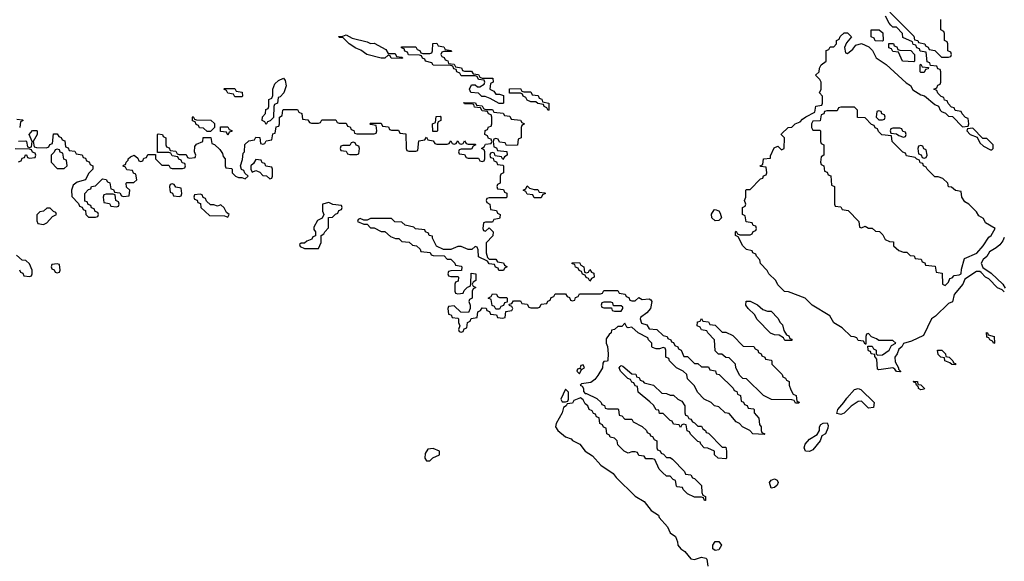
# Model space of a CAD drawing. Header units: inches. Extents: x 2710684 to 2828758, y 857022 to 965663.
# Tile 301 of 316: x 2778514 to 2784170, y 904358 to 907469. Entities that reach past the tile are written whole.
import ezdxf

# ---------------------------------------------------------------- set-up
doc = ezdxf.new("R2010")
doc.units = ezdxf.units.IN
doc.header["$MEASUREMENT"] = 0
doc.layers.add('C7970', color=7, linetype='Continuous')
doc.layers.add('C7980', color=7, linetype='Continuous')

msp = doc.modelspace()

# ---------------------------------------------------------------- linework, layer by layer
at = {"layer": 'C7970', "color": 4, "elevation": 12}
for points in [[(2780000, 907022.7), (2779998, 907022), (2779994, 906990), (2779978, 906982), (2779974, 906970), (2779972.7, 906907.3), (2779952.7, 906887.3), (2779938, 906882), (2779930, 906866), (2779922, 906882), (2779906, 906890), (2779908.4, 906911.6), (2779926, 906930), (2779927.3, 906952.7), (2779942, 906958), (2779946, 906970), (2779946, 907010), (2779962, 907018), (2779967.3, 907032.7), (2779968, 907070), (2779980.2, 907099.8), (2780000, 907119.6)], [(2778498, 906898), (2778530, 906894), (2778534, 906890), (2778518, 906882), (2778514, 906850)], [(2778508, 906772), (2778550, 906774), (2778554, 906770), (2778558, 906738), (2778570, 906734), (2778582, 906738), (2778586, 906770), (2778568, 906810), (2778588.4, 906831.6), (2778610, 906832), (2778614, 906830), (2778614, 906810), (2778592, 906770), (2778598, 906738), (2778610, 906734), (2778667.3, 906732.7), (2778682, 906738), (2778688, 906752), (2778702, 906758), (2778707.3, 906812.7), (2778730, 906814), (2778738, 906798), (2778752.7, 906792.7), (2778758, 906778), (2778772.7, 906772.7), (2778778, 906738), (2778792.7, 906732.7), (2778798, 906718), (2778830, 906714), (2778838, 906698), (2778872.7, 906692.7), (2778878, 906678), (2778892.7, 906672.7), (2778898, 906658), (2778912.7, 906652.7), (2778918, 906638), (2778934, 906630), (2778934, 906610), (2778910, 906586), (2778891.3, 906548.7), (2778843.6, 906536.4), (2778822, 906518), (2778812, 906490), (2778812.7, 906452.7), (2778852.7, 906412.7), (2778858, 906398), (2778872.7, 906392.7), (2778878, 906378), (2778892.7, 906372.7), (2778894, 906350), (2778910, 906334), (2778950, 906334), (2778962, 906338), (2778966, 906350), (2778962, 906362), (2778947.3, 906367.3), (2778942, 906382), (2778927.3, 906387.3), (2778922, 906402), (2778907.3, 906407.3), (2778902, 906422), (2778887.3, 906427.3), (2778888, 906470), (2778910, 906494), (2778922, 906498), (2778926, 906510), (2778950, 906514), (2778990, 906554), (2779011.6, 906551.6), (2779018, 906538), (2779032.7, 906532.7), (2779038, 906498), (2779052.7, 906492.7), (2779058, 906478), (2779090, 906474), (2779098, 906458), (2779110, 906454), (2779142, 906458), (2779146, 906490), (2779127.3, 906507.3), (2779126, 906530), (2779130, 906534), (2779170, 906534), (2779186, 906550), (2779182, 906582), (2779168, 906588), (2779162, 906602), (2779130, 906606), (2779122, 906622), (2779108, 906628), (2779110, 906634), (2779122, 906638), (2779126, 906650), (2779138, 906662), (2779138, 906670), (2779150, 906682), (2779171.6, 906691.6), (2779192.7, 906672.7), (2779198, 906658), (2779210, 906654), (2779222, 906658), (2779227.3, 906672.7), (2779242, 906678), (2779250, 906694), (2779294, 906694), (2779294, 906670), (2779330, 906634), (2779370, 906634), (2779378, 906618), (2779390, 906614), (2779450, 906614), (2779462, 906618), (2779466, 906630), (2779462, 906642), (2779447.3, 906647.3), (2779442, 906662), (2779427.3, 906667.3), (2779422, 906682), (2779390, 906686), (2779382, 906702), (2779370, 906706), (2779306, 906706), (2779306, 906810), (2779310, 906814), (2779334, 906810), (2779338, 906798), (2779354, 906790), (2779354, 906750), (2779358, 906738), (2779372.7, 906732.7), (2779378, 906718), (2779410, 906714), (2779418, 906698), (2779430, 906694), (2779470, 906694), (2779478, 906678), (2779490, 906674), (2779522, 906678), (2779526, 906690), (2779518, 906710), (2779520.4, 906739.6), (2779530, 906754), (2779566, 906770), (2779567.3, 906792.7), (2779612.7, 906792.7), (2779618, 906758), (2779632.7, 906752.7), (2779663.6, 906723.6), (2779679.6, 906699.6), (2779683.6, 906683.6), (2779694, 906670), (2779694, 906630), (2779698, 906618), (2779730, 906614), (2779734, 906610), (2779734, 906590), (2779754, 906570), (2779770, 906562), (2779790, 906562), (2779810, 906554), (2779826, 906570), (2779807.3, 906587.3), (2779802, 906602), (2779788, 906608), (2779782, 906630), (2779794.6, 906665.4), (2779798, 906702), (2779806, 906710), (2779807.3, 906752.7), (2779830, 906774), (2779862, 906778), (2779870, 906794), (2779892.7, 906792.7), (2779898, 906758), (2779910, 906754), (2779922, 906758), (2779930, 906774), (2779962, 906778), (2779967.3, 906812.7), (2779982, 906818), (2779987.3, 906852.7), (2780000, 906857.3)], [(2778507.3, 906652.7), (2778522, 906658), (2778527.3, 906672.7), (2778542, 906678), (2778547.3, 906692.7), (2778552.7, 906692.7), (2778558, 906678), (2778570, 906674), (2778602, 906678), (2778606, 906690), (2778602, 906702), (2778587.3, 906707.3), (2778582, 906722), (2778570, 906726), (2778487.3, 906727.3)], [(2778512.7, 906032.7), (2778518, 906018), (2778532.7, 906012.7), (2778538, 905998), (2778570, 905994), (2778582, 905998), (2778586, 906010), (2778586, 906030), (2778570, 906066), (2778550, 906086), (2778527.3, 906087.3), (2778496.4, 906116.4)]]:
    msp.add_lwpolyline(points, dxfattribs=at)
for points in [[(2779750, 907026), (2779742, 907042), (2779710, 907046), (2779702, 907062), (2779686, 907070), (2779690, 907074), (2779750, 907074), (2779758, 907058), (2779792.7, 907052.7), (2779794, 907030), (2779790, 907026)], [(2779590, 906826), (2779570, 906846), (2779547.3, 906847.3), (2779542, 906862), (2779527.3, 906867.3), (2779522, 906882), (2779507.3, 906887.3), (2779506, 906910), (2779510, 906912), (2779518, 906898), (2779530, 906894), (2779612, 906892), (2779632.7, 906872.7), (2779634, 906850), (2779610, 906826)], [(2779710, 906806), (2779702, 906822), (2779667.3, 906827.3), (2779667.3, 906852.7), (2779710, 906854), (2779718, 906838), (2779732.7, 906832.7), (2779732.7, 906827.3), (2779718, 906822)], [(2778730, 906726), (2778718, 906722), (2778712.7, 906707.3), (2778694, 906690), (2778694, 906650), (2778730, 906614), (2778770, 906614), (2778786, 906630), (2778782, 906662), (2778768.4, 906668.4), (2778762, 906702), (2778747.3, 906707.3), (2778742, 906722)], [(2779870, 906666), (2779858, 906642), (2779842, 906630), (2779842, 906610), (2779850, 906594), (2779870, 906602), (2779879.6, 906599.6), (2779892.7, 906592.7), (2779910, 906574), (2779932.7, 906572.7), (2779950, 906554), (2779962, 906558), (2779966, 906570), (2779966, 906610), (2779962, 906622), (2779927.3, 906627.3), (2779922, 906642), (2779907.3, 906647.3), (2779902, 906662)], [(2779390, 906526), (2779378, 906522), (2779374, 906510), (2779378, 906478), (2779392.7, 906472.7), (2779398, 906458), (2779430, 906454), (2779442, 906458), (2779446, 906470), (2779442, 906502), (2779410, 906506), (2779402, 906522)], [(2779050, 906466), (2779010, 906466), (2778998, 906462), (2778994, 906450), (2778998, 906418), (2779030, 906414), (2779038, 906398), (2779070, 906394), (2779082, 906398), (2779086, 906410), (2779082, 906422), (2779066, 906430), (2779062, 906462)], [(2779550, 906466), (2779518, 906462), (2779514, 906450), (2779518, 906438), (2779532.7, 906432.7), (2779538, 906418), (2779552.7, 906412.7), (2779554, 906390), (2779603.6, 906343.6), (2779690, 906342), (2779710, 906334), (2779718, 906350), (2779702, 906362), (2779688.4, 906388.4), (2779670, 906406), (2779650, 906398), (2779630, 906406), (2779610, 906406), (2779587.3, 906427.3), (2779582, 906442), (2779567.3, 906447.3), (2779562, 906462)], [(2778690, 906386), (2778670, 906386), (2778651.6, 906368.4), (2778630, 906366), (2778612.7, 906347.3), (2778612.7, 906312.7), (2778618, 906298), (2778650, 906292), (2778670, 906302), (2778702, 906338), (2778726, 906350), (2778722, 906362), (2778707.3, 906367.3)], [(2778730, 906066), (2778698, 906062), (2778694, 906050), (2778698, 906038), (2778712.7, 906032.7), (2778718, 906018), (2778730, 906014), (2778742, 906018), (2778746, 906030), (2778742, 906062)]]:
    msp.add_lwpolyline(points, close=True, dxfattribs=at)
at = {"layer": 'C7980', "color": 4, "elevation": 12}
for points in [[(2783511.6, 907511.6), (2783650, 907374), (2783654, 907354), (2783674, 907350), (2783678, 907338), (2783714, 907330), (2783718, 907318), (2783732, 907312), (2783738, 907298), (2783771.6, 907291.6), (2783810, 907254), (2783850, 907254), (2783862, 907258), (2783866, 907270), (2783862, 907282), (2783846, 907290), (2783846, 907330), (2783842, 907342), (2783826, 907350), (2783826, 907390), (2783822, 907402), (2783806, 907410), (2783806, 907470)], [(2784170, 905906), (2784158, 905918), (2784130, 905928), (2784080.4, 905980.4), (2784062, 905990), (2784037.2, 906017.2), (2784030, 906022), (2784010, 906022.7), (2783942.5, 905977.5), (2783930.8, 905950), (2783882.8, 905890), (2783872.7, 905847.3), (2783850, 905839), (2783774.6, 905765.4), (2783751, 905750), (2783706, 905654), (2783637.6, 905622.4), (2783591.3, 905608.7), (2783582, 905590), (2783563.5, 905576.5), (2783554.8, 905550), (2783540.7, 905530), (2783543.5, 905503.5), (2783562, 905470), (2783562, 905462), (2783574, 905450), (2783574, 905446), (2783570, 905446), (2783550, 905448.7), (2783542, 905462), (2783528.9, 905468.9), (2783450, 905458), (2783442, 905462), (2783438, 905518), (2783426, 905534), (2783426, 905546), (2783406, 905550), (2783402, 905562), (2783390, 905566), (2783387.3, 905572.7), (2783386, 905594), (2783410, 905594), (2783418, 905578), (2783434, 905570), (2783434, 905550), (2783442, 905542), (2783470, 905544.7), (2783508, 905570), (2783522, 905598), (2783546, 905610), (2783530, 905626), (2783450, 905626), (2783436.4, 905636.4), (2783407.3, 905647.3), (2783390, 905666), (2783378, 905662), (2783374, 905650), (2783374, 905606), (2783370, 905606), (2783362, 905622), (2783330, 905626), (2783322, 905642), (2783308, 905648), (2783290, 905648.7), (2783239, 905699), (2783190, 905728), (2783168.4, 905768.4), (2783066, 905830), (2783026, 905870), (2782930, 905906), (2782907.3, 905907.3), (2782870, 905946), (2782858, 905970), (2782818, 906010), (2782808.4, 906028.4), (2782768.9, 906068.9), (2782766, 906090), (2782746, 906110), (2782742, 906122), (2782726, 906130), (2782722, 906142), (2782690, 906148), (2782668, 906170), (2782642, 906222), (2782626, 906230), (2782626, 906250), (2782630, 906254), (2782638, 906238), (2782650, 906234), (2782710, 906234), (2782722, 906238), (2782727.3, 906252.7), (2782742, 906258), (2782746, 906270), (2782742, 906282), (2782727.3, 906287.3), (2782722, 906302), (2782687.3, 906307.3), (2782682, 906342), (2782666, 906350), (2782666, 906390), (2782682, 906398), (2782686, 906410), (2782678, 906430), (2782686, 906450), (2782686, 906490), (2782690, 906494), (2782710, 906494), (2782770, 906554), (2782782, 906558), (2782787.3, 906572.7), (2782802, 906578), (2782806, 906590), (2782802, 906622), (2782770, 906626), (2782768, 906630), (2782782, 906638), (2782786, 906670), (2782826, 906674), (2782826, 906686), (2782848, 906732), (2782870, 906742), (2782890, 906722), (2782906, 906730), (2782908, 906790), (2782888.7, 906810), (2782890, 906814), (2782928, 906850), (2782950, 906852), (2782968, 906870), (2782997.2, 906882.8), (2783010, 906898), (2783030, 906911.3), (2783082, 906938), (2783087.3, 906972.7), (2783122, 906978), (2783126, 906990), (2783126, 907030), (2783108, 907048), (2783118, 907070), (2783118, 907110), (2783110, 907126), (2783086, 907150), (2783106, 907170), (2783108, 907190), (2783118, 907210), (2783146, 907230), (2783147.3, 907292.7), (2783162, 907298), (2783170, 907314), (2783190, 907314), (2783206, 907330), (2783206, 907350), (2783222, 907358), (2783227.3, 907372.7), (2783250, 907394), (2783270, 907394), (2783292, 907370), (2783263.6, 907336.4), (2783252, 907310), (2783258, 907278), (2783270, 907274), (2783300.4, 907299.6), (2783318, 907322), (2783350, 907332), (2783392.7, 907312.7), (2783412.7, 907292.7), (2783434, 907250), (2783491.3, 907211.3), (2783605.4, 907105.4), (2783631.1, 907091.1), (2783645.4, 907065.4), (2783690, 907038), (2783711.3, 907031.3), (2783770, 906982), (2783792.7, 906972.7), (2783802, 906950), (2783810, 906942), (2783832.7, 906932.7), (2783850, 906914), (2783872.7, 906912.7), (2783930, 906854), (2783962, 906858), (2783966, 906870), (2783962, 906902), (2783947.3, 906907.3), (2783927.3, 906927.3), (2783922, 906942), (2783887.3, 906947.3), (2783882, 906962), (2783867.3, 906967.3), (2783847.3, 906987.3), (2783842, 907002), (2783827.3, 907007.3), (2783822, 907022), (2783807.3, 907027.3), (2783787.3, 907047.3), (2783782, 907062), (2783766, 907070), (2783782, 907078), (2783787.3, 907092.7), (2783802, 907098), (2783806, 907110), (2783806, 907170), (2783802, 907182), (2783787.3, 907187.3), (2783782, 907202), (2783746, 907206), (2783742, 907222), (2783727.3, 907227.3), (2783722, 907282), (2783687.3, 907287.3), (2783682, 907302), (2783667.3, 907307.3), (2783662, 907322), (2783647.3, 907327.3), (2783642, 907342), (2783587.3, 907367.3), (2783586, 907390), (2783550, 907426), (2783530, 907426), (2783518, 907438), (2783508.4, 907448.4), (2783488.4, 907488.4)], [(2780000, 907119.6), (2780000.2, 907119.8), (2780030, 907134), (2780039.6, 907119.6), (2780044.7, 907090), (2780031.6, 907048.4), (2780010, 907026), (2780000, 907022.7)], [(2780000, 906857.3), (2780002, 906858), (2780006, 906870), (2780006, 906910), (2780022, 906918), (2780026, 906950), (2780030, 906954), (2780110, 906954), (2780118, 906938), (2780134, 906930), (2780138, 906898), (2780170, 906894), (2780178, 906878), (2780190, 906874), (2780230, 906874), (2780242, 906878), (2780250, 906894), (2780330, 906894), (2780338, 906878), (2780350, 906874), (2780390, 906874), (2780398, 906858), (2780412.7, 906852.7), (2780418, 906838), (2780432.7, 906832.7), (2780438, 906818), (2780450, 906814), (2780550, 906814), (2780562, 906818), (2780566, 906830), (2780562, 906862), (2780530, 906866), (2780526, 906870), (2780530, 906874), (2780590, 906874), (2780598, 906858), (2780632.7, 906852.7), (2780638, 906838), (2780650, 906834), (2780690, 906834), (2780698, 906818), (2780732.7, 906812.7), (2780734, 906730), (2780738, 906718), (2780750, 906714), (2780790, 906714), (2780802, 906718), (2780807.3, 906772.7), (2780842, 906778), (2780850, 906794), (2780858, 906778), (2780890, 906774), (2780898, 906758), (2780910, 906754), (2780970, 906754), (2780982, 906758), (2780990, 906774), (2780998, 906758), (2781010, 906754), (2781022, 906758), (2781030, 906774), (2781038, 906758), (2781050, 906754), (2781062, 906758), (2781070, 906774), (2781078, 906758), (2781090, 906754), (2781130, 906754), (2781134, 906750), (2781118, 906742), (2781110, 906726), (2781050, 906726), (2781038, 906722), (2781034, 906710), (2781038, 906698), (2781070, 906694), (2781078, 906678), (2781090, 906674), (2781150, 906674), (2781158, 906658), (2781170, 906654), (2781182, 906658), (2781186, 906670), (2781186, 906710), (2781182, 906722), (2781166, 906730), (2781182, 906738), (2781190, 906754), (2781222, 906758), (2781226, 906770), (2781222, 906782), (2781207.3, 906787.3), (2781202, 906802), (2781186, 906810), (2781187.3, 906832.7), (2781202, 906838), (2781207.3, 906852.7), (2781222, 906858), (2781226, 906870), (2781226, 906910), (2781222, 906922), (2781207.3, 906927.3), (2781202, 906942), (2781170, 906946), (2781162, 906962), (2781127.3, 906967.3), (2781122, 906982), (2781110, 906986), (2781070, 906986), (2781066, 906994), (2781131.6, 906991.6), (2781138, 906978), (2781170, 906974), (2781178, 906958), (2781190, 906954), (2781230, 906954), (2781238, 906938), (2781291.6, 906931.6), (2781298, 906918), (2781330, 906914), (2781338, 906898), (2781391.6, 906891.6), (2781398, 906878), (2781414, 906870), (2781398, 906862), (2781394, 906850), (2781394, 906790), (2781378, 906782), (2781372.7, 906747.3), (2781310, 906746), (2781302, 906762), (2781270, 906766), (2781262, 906782), (2781250, 906786), (2781238, 906782), (2781234, 906770), (2781238, 906738), (2781252.7, 906732.7), (2781258, 906718), (2781312.7, 906712.7), (2781314, 906690), (2781298, 906682), (2781290, 906666), (2781282, 906682), (2781246, 906686), (2781242, 906702), (2781230, 906706), (2781218, 906702), (2781214, 906690), (2781218, 906678), (2781234, 906674), (2781238, 906658), (2781252.7, 906652.7), (2781258, 906638), (2781290, 906634), (2781294, 906630), (2781294, 906590), (2781278, 906582), (2781274, 906570), (2781274, 906530), (2781258, 906522), (2781254, 906510), (2781258, 906498), (2781292.7, 906492.7), (2781298, 906478), (2781312.7, 906472.7), (2781312.7, 906452.7), (2781310, 906446), (2781210, 906446), (2781198, 906442), (2781194, 906430), (2781198, 906418), (2781214, 906410), (2781218, 906378), (2781252.7, 906372.7), (2781258, 906358), (2781274, 906350), (2781272.7, 906332.7), (2781270, 906326), (2781238, 906322), (2781230, 906306), (2781190, 906306), (2781178, 906302), (2781174, 906270), (2781178, 906258), (2781190, 906254), (2781210, 906274), (2781234, 906250), (2781232.7, 906227.3), (2781192.7, 906187.3), (2781194, 906130), (2781202, 906102), (2781210, 906094), (2781250, 906094), (2781258, 906078), (2781292.7, 906072.7), (2781298, 906058), (2781314, 906050), (2781298, 906042), (2781292.7, 906027.3), (2781267.3, 906027.3), (2781262, 906042), (2781247.3, 906047.3), (2781242, 906062), (2781210, 906066), (2781202, 906082), (2781150, 906106), (2781147.3, 906147.3), (2781142, 906162), (2781130, 906166), (2781111.6, 906148.4), (2781090, 906148), (2781050, 906166), (2781030, 906166), (2780990, 906148), (2780948, 906148), (2780908.7, 906168.7), (2780886, 906214), (2780886, 906226), (2780866, 906230), (2780862, 906242), (2780846, 906250), (2780842, 906262), (2780788.4, 906268.4), (2780778, 906278), (2780728.4, 906288.4), (2780710, 906306), (2780668.4, 906308.4), (2780650, 906326), (2780530, 906326), (2780510, 906318), (2780490, 906318), (2780470, 906326), (2780458, 906322), (2780454, 906310), (2780490, 906294), (2780510, 906294), (2780530, 906274), (2780550, 906274), (2780590, 906252), (2780611.6, 906251.6), (2780643.6, 906223.6), (2780672.7, 906212.7), (2780691.6, 906211.6), (2780710, 906194), (2780751.6, 906191.6), (2780770, 906174), (2780794, 906170), (2780814, 906150), (2780818, 906138), (2780871.6, 906131.6), (2780878, 906118), (2780890, 906114), (2780951.6, 906111.6), (2780970, 906094), (2780990, 906094), (2781014, 906070), (2781018, 906058), (2781050, 906054), (2781054, 906050), (2781052.7, 906027.3), (2780990, 906026), (2780978, 906022), (2780974, 906010), (2780978, 905998), (2780990, 905994), (2781030, 905994), (2781034, 905990), (2781032.7, 905967.3), (2781018, 905962), (2781014, 905950), (2781014, 905910), (2781018, 905898), (2781030, 905894), (2781062, 905898), (2781067.3, 905912.7), (2781087.3, 905932.7), (2781102, 905938), (2781106, 905950), (2781107.3, 906012.7), (2781134, 906010), (2781134, 905970), (2781118, 905962), (2781114, 905950), (2781118, 905938), (2781134, 905930), (2781118, 905922), (2781114, 905910), (2781114, 905870), (2781098, 905862), (2781094, 905850), (2781102, 905830), (2781102, 905810), (2781092.7, 905787.3), (2781048, 905788), (2781010, 905826), (2780978, 905822), (2780974, 905810), (2780978, 905778), (2780992.7, 905772.7), (2780998, 905758), (2781030, 905754), (2781034, 905750), (2781034, 905730), (2781042, 905710), (2781034, 905690), (2781038, 905678), (2781050, 905674), (2781062, 905678), (2781067.3, 905692.7), (2781082, 905698), (2781086, 905730), (2781102, 905738), (2781107.3, 905752.7), (2781142, 905758), (2781146, 905790), (2781162, 905798), (2781170, 905814), (2781192.7, 905812.7), (2781198, 905798), (2781212.7, 905792.7), (2781218, 905778), (2781252.7, 905772.7), (2781258, 905758), (2781290, 905754), (2781302, 905758), (2781307.3, 905792.7), (2781342, 905798), (2781346, 905810), (2781342, 905822), (2781327.3, 905827.3), (2781326, 905834), (2781342, 905838), (2781350, 905854), (2781390, 905854), (2781398, 905838), (2781430, 905834), (2781438, 905818), (2781450, 905814), (2781490, 905814), (2781502, 905818), (2781510, 905834), (2781542, 905838), (2781547.3, 905852.7), (2781562, 905858), (2781567.3, 905872.7), (2781582, 905878), (2781590, 905894), (2781650, 905894), (2781658, 905878), (2781672.7, 905872.7), (2781678, 905858), (2781690, 905854), (2781702, 905858), (2781707.3, 905872.7), (2781722, 905878), (2781730, 905894), (2781850, 905894), (2781862, 905898), (2781870, 905914), (2781950, 905914), (2781958, 905898), (2781992.7, 905892.7), (2781998, 905878), (2782012.7, 905872.7), (2782018, 905858), (2782030, 905854), (2782050, 905854), (2782070, 905874), (2782090, 905862), (2782130, 905864.7), (2782138.8, 905858.8), (2782144.7, 905850), (2782137.3, 905810), (2782115.9, 905784.1), (2782081, 905759), (2782078, 905750), (2782085.4, 905725.4), (2782116, 905716), (2782130, 905694), (2782174, 905690), (2782210, 905654), (2782234, 905650), (2782238, 905638), (2782254, 905630), (2782258, 905618), (2782270, 905614), (2782278, 905598), (2782294, 905590), (2782298, 905578), (2782314, 905570), (2782330, 905534), (2782350, 905534), (2782390, 905494), (2782410, 905494), (2782430, 905474), (2782470, 905474), (2782478, 905458), (2782511.1, 905451.1), (2782514, 905434), (2782531.1, 905431.1), (2782612.7, 905352.7), (2782618, 905338), (2782632.7, 905332.7), (2782638, 905318), (2782654, 905310), (2782658, 905278), (2782672.7, 905272.7), (2782678, 905258), (2782692.7, 905252.7), (2782698, 905238), (2782730, 905234), (2782734, 905230), (2782734, 905210), (2782759.6, 905179.6), (2782763.6, 905143.6), (2782774, 905130), (2782774, 905110), (2782778, 905098), (2782794, 905090), (2782790, 905086), (2782726, 905090), (2782708.4, 905108.4), (2782666, 905130), (2782648.4, 905148.4), (2782630, 905158), (2782590, 905206), (2782566, 905210), (2782530, 905246), (2782506, 905250), (2782486, 905270), (2782446, 905290), (2782408, 905330), (2782390, 905366), (2782350, 905406), (2782346, 905430), (2782326, 905450), (2782286, 905470), (2782246, 905510), (2782242, 905522), (2782226, 905530), (2782226, 905570), (2782222, 905582), (2782210, 905586), (2782190, 905578), (2782170, 905578), (2782150, 905586), (2782146, 905590), (2782146, 905610), (2782126, 905630), (2782122, 905642), (2782066, 905670), (2782030, 905702), (2782010, 905698), (2782002, 905702), (2781990, 905726), (2781972.7, 905707.3), (2781950, 905706), (2781931.6, 905688.4), (2781914, 905686), (2781912, 905670), (2781899.6, 905660.4), (2781883.6, 905636.4), (2781882, 905610), (2781890.9, 905590.9), (2781894, 905550), (2781892.7, 905512.7), (2781890, 905508), (2781870, 905506), (2781863.6, 905496.4), (2781861, 905470), (2781835.5, 905424.5), (2781818, 905402), (2781795.2, 905384.8), (2781742, 905378), (2781734, 905370), (2781744.7, 905364.7), (2781752, 905350), (2781752.7, 905332.7), (2781762, 905322), (2781770, 905322), (2781830, 905292), (2781854, 905270), (2781858, 905258), (2781872.7, 905252.7), (2781878, 905238), (2781890, 905234), (2781950, 905234), (2781954, 905230), (2781958, 905198), (2781972.7, 905192.7), (2781990, 905174), (2782030, 905174), (2782038, 905158), (2782090, 905132), (2782114, 905110), (2782118, 905098), (2782134, 905090), (2782138, 905078), (2782150, 905074), (2782158, 905058), (2782174, 905050), (2782174, 905010), (2782178, 904998), (2782192.7, 904992.7), (2782198, 904978), (2782212.7, 904972.7), (2782230, 904954), (2782250, 904954), (2782263.6, 904943.6), (2782332.7, 904872.7), (2782338, 904858), (2782370, 904854), (2782378, 904838), (2782390, 904834), (2782430, 904794), (2782432.7, 904752.7), (2782438, 904738), (2782454, 904730), (2782452.7, 904707.3), (2782447.3, 904707.3), (2782442, 904722), (2782430, 904726), (2782390, 904726), (2782350, 904746), (2782326, 904770), (2782322, 904782), (2782290, 904786), (2782286, 904790), (2782282, 904822), (2782267.3, 904827.3), (2782250, 904846), (2782230, 904846), (2782207.3, 904867.3), (2782187.3, 904887.3), (2782162, 904942), (2782150, 904946), (2782110, 904946), (2782102, 904962), (2782070, 904966), (2782062, 904982), (2782050, 904986), (2782030, 904986), (2782010, 904978), (2781986, 904990), (2781950, 905026), (2781946, 905050), (2781930, 905066), (2781906, 905070), (2781902, 905082), (2781886, 905090), (2781882, 905122), (2781867.3, 905127.3), (2781862, 905142), (2781846, 905150), (2781842, 905182), (2781827.3, 905187.3), (2781822, 905202), (2781810, 905206), (2781802, 905222), (2781786, 905230), (2781778, 905250), (2781763.1, 905263.1), (2781750, 905286), (2781736.4, 905296.4), (2781698, 905282), (2781690, 905266), (2781658, 905262), (2781654, 905250), (2781638, 905242), (2781631, 905210), (2781594.8, 905150), (2781591.3, 905130), (2781604.7, 905110), (2781650, 905072), (2781681, 905061), (2781690, 905052), (2781731.1, 905031.1), (2781762, 904990), (2781803.6, 904963.6), (2781852, 904910), (2781922.8, 904862.8), (2781939.6, 904839.6), (2782050, 904731.3), (2782100.7, 904700.7), (2782142, 904650), (2782182.8, 904622.8), (2782187.3, 904610), (2782234.8, 904554.8), (2782250, 904522), (2782281, 904501), (2782292, 904470), (2782294, 904450), (2782312, 904430), (2782334.8, 904414.8), (2782370, 904371.3), (2782390, 904367.3), (2782430, 904381), (2782456, 904376), (2782462, 904370), (2782466, 904330)], [(2784170, 906218), (2784161.6, 906198.4), (2784143.8, 906176.2), (2784122.4, 906157.6), (2784084.7, 906135.3), (2784070.5, 906109.5), (2784048, 906092), (2784037.3, 906070), (2784046.4, 906046.4), (2784093.7, 906013.7), (2784162, 905950), (2784174, 905926)]]:
    msp.add_lwpolyline(points, dxfattribs=at)
for points in [[(2783470, 907346), (2783427.3, 907347.3), (2783422, 907362), (2783406, 907370), (2783406, 907410), (2783451.6, 907411.6), (2783472.7, 907392.7), (2783474, 907350)], [(2780530, 907332), (2780550, 907334), (2780618, 907298), (2780630, 907274), (2780670, 907274), (2780678, 907258), (2780710, 907254), (2780714, 907250), (2780710, 907246), (2780648.4, 907248.4), (2780642, 907262), (2780630, 907266), (2780611.3, 907248.7), (2780590, 907248.7), (2780509, 907269), (2780473.6, 907293.6), (2780445.2, 907305.2), (2780406, 907330), (2780370, 907366), (2780350, 907366), (2780348, 907372), (2780370, 907374), (2780390, 907382), (2780423.6, 907363.6), (2780510, 907342)], [(2781070, 907174), (2781110, 907174), (2781118, 907158), (2781150, 907154), (2781158, 907138), (2781170, 907134), (2781232.7, 907132.7), (2781234, 907110), (2781218, 907102), (2781214, 907070), (2781238, 907058), (2781250, 907042), (2781270, 907042), (2781292.7, 907032.7), (2781294, 906990), (2781290, 906988), (2781268.4, 906988.4), (2781216.4, 907016.4), (2781187.3, 907027.3), (2781168.4, 907028.4), (2781150, 907046), (2781106, 907050), (2781098, 907070), (2781110, 907094), (2781130, 907094), (2781143.6, 907083.6), (2781156.4, 907083.6), (2781182, 907098), (2781186, 907110), (2781182, 907122), (2781150, 907126), (2781142, 907142), (2781130, 907146), (2781050, 907146), (2781042, 907162), (2781026, 907170), (2781022, 907182), (2781007.3, 907187.3), (2781002, 907202), (2780990, 907206), (2780888.4, 907208.4), (2780882, 907222), (2780846, 907230), (2780842, 907242), (2780828, 907248), (2780822, 907262), (2780810, 907266), (2780747.3, 907267.3), (2780742, 907282), (2780727.3, 907287.3), (2780722, 907302), (2780707.3, 907307.3), (2780707.3, 907312.7), (2780790, 907314), (2780798, 907298), (2780812.7, 907292.7), (2780818, 907278), (2780830, 907274), (2780870, 907274), (2780882, 907278), (2780886, 907290), (2780887.3, 907332.7), (2780910, 907334), (2780918, 907318), (2780950, 907314), (2780958, 907298), (2780992.7, 907292.7), (2780994, 907286), (2780950, 907286), (2780938, 907282), (2780934, 907270), (2780938, 907258), (2780952.7, 907252.7), (2780958, 907238), (2780972.7, 907232.7), (2780978, 907218), (2781010, 907214), (2781018, 907198), (2781052.7, 907192.7), (2781058, 907178)], [(2783650, 907226), (2783586, 907230), (2783562, 907282), (2783530, 907286), (2783522, 907302), (2783507.3, 907307.3), (2783507.3, 907332.7), (2783532.7, 907332.7), (2783538, 907318), (2783552.7, 907312.7), (2783558, 907298), (2783570, 907294), (2783632.7, 907292.7), (2783654, 907270), (2783654, 907230)], [(2783690, 907166), (2783686, 907170), (2783686, 907210), (2783690, 907214), (2783698, 907198), (2783734, 907194), (2783732.7, 907187.3), (2783718, 907182), (2783710, 907166)], [(2781410, 907054), (2781450, 907054), (2781458, 907038), (2781492.7, 907032.7), (2781498, 907018), (2781512.7, 907012.7), (2781518, 906998), (2781554, 906990), (2781554, 906950), (2781550, 906948), (2781542, 906962), (2781526, 906970), (2781522, 906982), (2781490, 906988), (2781478, 906998), (2781450, 906998), (2781430, 907006), (2781422, 907022), (2781406, 907030), (2781402, 907042), (2781390, 907046), (2781327.3, 907047.3), (2781327.3, 907072.7), (2781390, 907074), (2781398, 907058)], [(2783310, 906966), (2783230, 906966), (2783218, 906962), (2783210, 906946), (2783150, 906946), (2783138, 906942), (2783132.7, 906927.3), (2783118, 906922), (2783112.7, 906887.3), (2783070, 906886), (2783062, 906870), (2783062, 906850), (2783070, 906834), (2783110, 906834), (2783114, 906830), (2783114, 906770), (2783118, 906758), (2783134, 906750), (2783134, 906690), (2783118, 906682), (2783114, 906650), (2783118, 906638), (2783134, 906630), (2783138, 906598), (2783152.7, 906592.7), (2783158, 906578), (2783172.7, 906572.7), (2783178, 906518), (2783194, 906510), (2783194, 906410), (2783198, 906398), (2783230, 906394), (2783238, 906378), (2783272.7, 906372.7), (2783334, 906310), (2783338, 906278), (2783350, 906274), (2783370, 906282), (2783390, 906272), (2783411.6, 906271.6), (2783430, 906254), (2783452.7, 906252.7), (2783472.7, 906232.7), (2783485.4, 906205.4), (2783510, 906194), (2783532.7, 906192.7), (2783534, 906170), (2783563.6, 906143.6), (2783590, 906134), (2783610, 906134), (2783630, 906114), (2783652.7, 906112.7), (2783658, 906098), (2783692.7, 906092.7), (2783698, 906078), (2783712.7, 906072.7), (2783718, 906058), (2783772.7, 906052.7), (2783778, 906018), (2783812.7, 906012.7), (2783814, 905950), (2783830, 905942), (2783850, 905962), (2783858, 905982), (2783870, 905986), (2783881.2, 905998.8), (2783910, 906002.8), (2783922, 906010), (2783924.7, 906035.3), (2783942, 906098), (2784012.1, 906127.9), (2784048.7, 906170), (2784080.2, 906219.8), (2784094, 906230), (2784118, 906270), (2784062, 906302), (2784050, 906326), (2784023.1, 906343.1), (2784010, 906366), (2783966, 906410), (2783943.1, 906423.1), (2783926, 906450), (2783922, 906482), (2783890, 906488), (2783867.3, 906507.3), (2783850, 906508), (2783846, 906530), (2783816.4, 906556.4), (2783790, 906566), (2783770, 906566), (2783726, 906610), (2783722, 906622), (2783706, 906630), (2783702, 906642), (2783687.3, 906647.3), (2783682, 906662), (2783667.3, 906667.3), (2783658, 906678), (2783607.3, 906687.3), (2783602, 906702), (2783587.3, 906707.3), (2783526, 906770), (2783522, 906802), (2783467.3, 906807.3), (2783447.3, 906827.3), (2783442, 906842), (2783427.3, 906847.3), (2783422, 906862), (2783407.3, 906867.3), (2783370, 906906), (2783327.3, 906907.3), (2783326, 906950)], [(2783450, 906946), (2783438, 906942), (2783434, 906910), (2783450, 906894), (2783470, 906894), (2783482, 906898), (2783486, 906910), (2783482, 906922), (2783467.3, 906927.3), (2783462, 906942)], [(2780910, 906826), (2780887.3, 906827.3), (2780886, 906870), (2780902, 906878), (2780907.3, 906912.7), (2780930, 906914), (2780934, 906910), (2780934, 906890), (2780918, 906882), (2780914, 906870), (2780914, 906830)], [(2783570, 906846), (2783530, 906846), (2783518, 906842), (2783514, 906830), (2783518, 906818), (2783550, 906814), (2783563.6, 906803.6), (2783590, 906794), (2783602, 906798), (2783606, 906810), (2783602, 906822), (2783587.3, 906827.3), (2783582, 906842)], [(2783990, 906846), (2783958, 906842), (2783954, 906830), (2783974, 906810), (2784014, 906794), (2784030, 906762), (2784050, 906742), (2784090, 906722), (2784098, 906722), (2784106, 906730), (2784106, 906750), (2784070, 906786), (2784047.3, 906787.3)], [(2780430, 906766), (2780418, 906762), (2780410, 906746), (2780370, 906746), (2780358, 906742), (2780354, 906730), (2780358, 906718), (2780390, 906714), (2780398, 906698), (2780410, 906694), (2780450, 906694), (2780462, 906698), (2780466, 906730), (2780462, 906742), (2780447.3, 906747.3), (2780442, 906762)], [(2783690, 906746), (2783678, 906742), (2783674, 906730), (2783678, 906698), (2783692.7, 906692.7), (2783698, 906678), (2783710, 906674), (2783722, 906678), (2783726, 906690), (2783722, 906722), (2783707.3, 906727.3), (2783702, 906742)], [(2781470, 906494), (2781490, 906494), (2781498, 906478), (2781530, 906474), (2781534, 906470), (2781518, 906462), (2781510, 906446), (2781470, 906446), (2781462, 906462), (2781430, 906466), (2781422, 906482), (2781406, 906490), (2781422, 906498), (2781430, 906514), (2781442, 906502)], [(2780290, 906418), (2780254, 906410), (2780254, 906370), (2780262, 906350), (2780252, 906328), (2780225.4, 906314.6), (2780203.6, 906276.4), (2780203.6, 906263.6), (2780214, 906250), (2780212.7, 906227.3), (2780198, 906222), (2780192.7, 906207.3), (2780163.6, 906196.4), (2780150, 906186), (2780130, 906186), (2780122, 906178), (2780125.4, 906165.4), (2780150, 906154), (2780230, 906154), (2780246, 906190), (2780246, 906230), (2780262, 906238), (2780266, 906250), (2780287.3, 906272.7), (2780287.3, 906332.7), (2780310, 906334), (2780327.3, 906352.7), (2780342, 906358), (2780347.3, 906372.7), (2780362, 906378), (2780366, 906390), (2780362, 906402), (2780312.7, 906407.3)], [(2782510, 906314), (2782489.2, 906330), (2782488.9, 906351.1), (2782504, 906376), (2782510, 906378), (2782530.7, 906370.7), (2782538, 906358), (2782544.7, 906330), (2782530, 906315.3)], [(2781770, 906014), (2781782, 906018), (2781790, 906034), (2781798, 906018), (2781812.7, 906012.7), (2781814, 905990), (2781798, 905982), (2781790, 905966), (2781782, 905982), (2781767.3, 905987.3), (2781762, 906002), (2781747.3, 906007.3), (2781742, 906022), (2781727.3, 906027.3), (2781722, 906042), (2781707.3, 906047.3), (2781702, 906062), (2781687.3, 906067.3), (2781687.3, 906072.7), (2781730, 906074), (2781738, 906058), (2781754, 906050), (2781758, 906018)], [(2781270, 905874), (2781310, 905874), (2781314, 905870), (2781314, 905846), (2781298, 905842), (2781292.7, 905827.3), (2781278, 905822), (2781270, 905806), (2781250, 905806), (2781242, 905822), (2781227.3, 905827.3), (2781222, 905862), (2781206, 905870), (2781222, 905878), (2781230, 905894), (2781252.7, 905892.7), (2781258, 905878)], [(2781910, 905846), (2781870, 905846), (2781858, 905842), (2781854, 905830), (2781858, 905818), (2781870, 905814), (2781914, 905814), (2781918, 905798), (2781930, 905794), (2781970, 905794), (2781978, 905810), (2781978, 905818), (2781970, 905826), (2781926, 905826), (2781922, 905842)], [(2782810, 905794), (2782830, 905794), (2782870, 905754), (2782882, 905730), (2782896, 905716), (2782903.6, 905683.6), (2782918, 905658), (2782932, 905652), (2782938, 905638), (2782950, 905634), (2782950, 905626), (2782910, 905626), (2782902, 905642), (2782876.4, 905656.4), (2782850, 905658), (2782827.3, 905667.3), (2782750, 905746), (2782734.6, 905774.6), (2782698, 905810), (2782686, 905830), (2782687.3, 905852.7), (2782710, 905852), (2782751.6, 905831.6), (2782783.6, 905803.6)], [(2782550, 905674), (2782570, 905674), (2782610, 905654), (2782670, 905594), (2782731.6, 905591.6), (2782738, 905578), (2782754, 905570), (2782758, 905558), (2782774, 905550), (2782778, 905538), (2782794, 905530), (2782798, 905518), (2782830, 905514), (2782834, 905510), (2782834, 905490), (2782894, 905430), (2782898, 905418), (2782914, 905410), (2782918, 905398), (2782934, 905390), (2782934, 905370), (2782943.6, 905343.6), (2782958, 905318), (2782974, 905310), (2782978, 905278), (2782992, 905272), (2782990, 905266), (2782970, 905266), (2782962, 905282), (2782950, 905286), (2782832.7, 905287.3), (2782786, 905310), (2782690, 905406), (2782668.4, 905408.4), (2782650, 905426), (2782628, 905470), (2782626, 905490), (2782590, 905526), (2782570, 905528), (2782547.3, 905547.3), (2782528.4, 905548.4), (2782510, 905566), (2782506, 905630), (2782466, 905670), (2782462, 905682), (2782430, 905688), (2782422, 905702), (2782406, 905710), (2782407.3, 905732.7), (2782422, 905738), (2782430, 905752), (2782438, 905738), (2782470, 905734), (2782478, 905718), (2782510, 905714)], [(2784110, 905608), (2784102, 905622), (2784086, 905630), (2784082, 905642), (2784070, 905646), (2784067.3, 905672.7), (2784074, 905670), (2784078, 905658), (2784112, 905650), (2784114, 905610)], [(2783890, 905486), (2783868.4, 905488.4), (2783858, 905498), (2783828.9, 905508.9), (2783826, 905526), (2783806, 905530), (2783790, 905546), (2783786, 905570), (2783812, 905570), (2783832, 905550), (2783834, 905534), (2783854, 905530), (2783874, 905510), (2783878, 905498), (2783890, 905494)], [(2781750, 905486), (2781738, 905482), (2781734, 905470), (2781738, 905462), (2781730, 905466), (2781718, 905462), (2781714, 905450), (2781730, 905434), (2781740.4, 905459.6), (2781758, 905470)], [(2782250, 905312), (2782270, 905312), (2782294, 905290), (2782316.9, 905276.9), (2782334, 905250), (2782334, 905210), (2782338, 905198), (2782350, 905194), (2782358, 905178), (2782370, 905174), (2782378, 905158), (2782390, 905154), (2782410, 905134), (2782430, 905134), (2782438, 905118), (2782454, 905110), (2782458, 905098), (2782470, 905094), (2782550, 905014), (2782570, 905014), (2782574, 904990), (2782574, 904950), (2782570, 904946), (2782526, 904950), (2782506, 904970), (2782506, 904990), (2782467.3, 905007.3), (2782446, 905010), (2782426, 905030), (2782422, 905042), (2782410, 905046), (2782367.3, 905087.3), (2782362, 905102), (2782347.3, 905107.3), (2782342, 905142), (2782330, 905146), (2782318, 905142), (2782310, 905126), (2782302, 905142), (2782270, 905146), (2782262, 905162), (2782250, 905166), (2782210, 905206), (2782190, 905206), (2782186, 905226), (2782170, 905228), (2782154.6, 905254.6), (2782134.6, 905274.6), (2782066, 905330), (2782062, 905362), (2782050, 905366), (2782042, 905382), (2782030, 905386), (2782022, 905402), (2782007.3, 905407.3), (2781966, 905450), (2781958, 905470), (2781963.1, 905476.9), (2781970, 905482), (2781979.6, 905479.6), (2782030, 905434), (2782052.7, 905432.7), (2782058, 905418), (2782072.7, 905412.7), (2782078, 905398), (2782092.7, 905392.7), (2782102, 905382), (2782154, 905370), (2782203.6, 905323.6), (2782230, 905322)], [(2783690, 905342), (2783678, 905350), (2783678, 905358), (2783666, 905370), (2783662, 905382), (2783650, 905386), (2783648.4, 905391.6), (2783670.9, 905390.9), (2783674, 905374), (2783691.1, 905371.1), (2783712, 905350), (2783710, 905346)], [(2781650, 905346), (2781622, 905290), (2781630, 905274), (2781650, 905274), (2781662, 905278), (2781666, 905290), (2781666, 905330)], [(2783390, 905238), (2783350, 905278), (2783330, 905275.3), (2783290, 905249.2), (2783250, 905209.2), (2783230, 905201.2), (2783207.3, 905207.3), (2783213.2, 905230), (2783249, 905270), (2783264.5, 905295.5), (2783310, 905344.7), (2783330, 905351), (2783345.4, 905345.4), (2783422, 905270), (2783418, 905242)], [(2783050, 904989), (2783028.7, 904990), (2783021.2, 905010), (2783026, 905030), (2783050, 905058.8), (2783094.6, 905085.4), (2783108.7, 905110), (2783109.1, 905130.9), (2783116.4, 905143.6), (2783130, 905152), (2783152.7, 905152.7), (2783158, 905138), (2783156.9, 905123.1), (2783142, 905090), (2783122, 905078), (2783111.3, 905050), (2783070, 904999)], [(2780890, 905006), (2780858, 905002), (2780843.6, 904976.4), (2780842, 904950), (2780850, 904934), (2780870, 904934), (2780887.3, 904952.7), (2780926, 904970), (2780926, 904990)], [(2782830, 904778), (2782821.2, 904810), (2782830, 904824.7), (2782850.8, 904830.8), (2782864.7, 904824.7), (2782870.8, 904810), (2782865.4, 904794.6), (2782850, 904782)], [(2782510, 904419), (2782495.3, 904430), (2782495.3, 904450), (2782509.4, 904470.6), (2782530.9, 904470.9), (2782544.7, 904450), (2782530, 904424)]]:
    msp.add_lwpolyline(points, close=True, dxfattribs=at)

doc.saveas('drawing.dxf')
